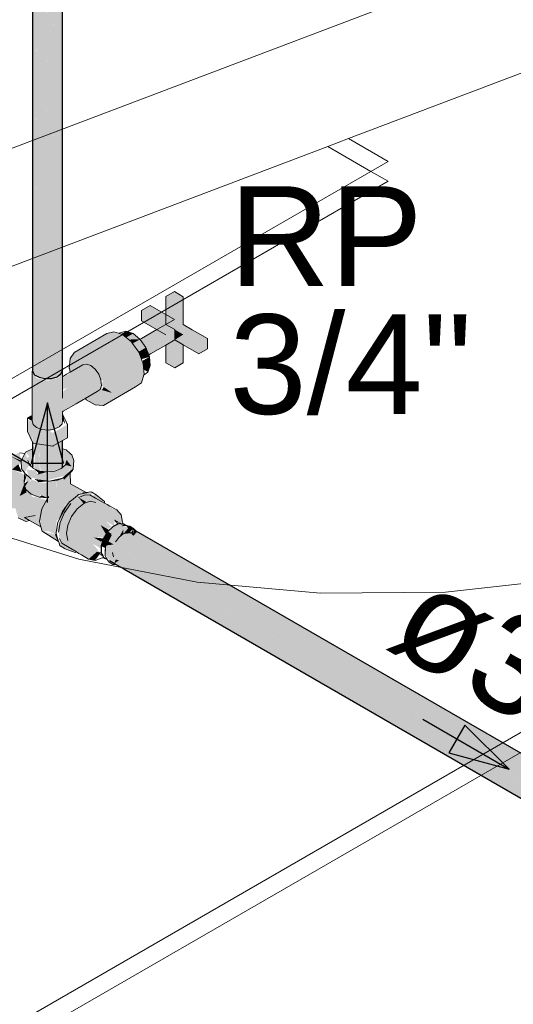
# Model space of a CAD drawing. Header units: millimetres. Extents: x 567 to 934, y -1 to 364.
# Tile 975 of 1056: x 750.513 to 751.504, y 190.9 to 192.877. Entities that reach past the tile are written whole.
import ezdxf

# ---------------------------------------------------------------- set-up
doc = ezdxf.new("R2010")
doc.units = ezdxf.units.MM
doc.header["$MEASUREMENT"] = 0
doc.linetypes.add('NULL', pattern=[0])
for name, color, linetype, lineweight in [('AF-Condutos', 140, 'Continuous', 25), ('AF-Conexões', 152, 'Continuous', 18), ('AF-Registro', 253, 'Continuous', 18), ('AF-Sentido conduto', 140, 'Continuous', 30), ('AF-Textos conduto', 7, 'Continuous', 9), ('Textos', 7, 'Continuous', 9)]:
    doc.layers.add(name, color=color, linetype=linetype, lineweight=lineweight)
doc.layers.add('ARQ FINA', color=8, linetype='Continuous')
doc.styles.add('Arial', font='arial.ttf')

msp = doc.modelspace()

# ---------------------------------------------------------------- hatches: boundary and pattern name
at = {"layer": 'AF-Condutos', "linetype": 'Continuous'}
for points in [[(750.5382, 192.1713), (750.5518, 192.1588), (750.5764, 192.1565), (750.5764, 194.032), (750.5641, 192.2271), (750.5636, 194.0316), (750.552, 192.2011), (750.5518, 194.0343), (750.5428, 192.1813), (750.5428, 194.0395)], [(750.5382, 194.0318), (750.5382, 192.1708), (750.5427, 194.0285)], [(750.5877, 192.1599), (750.5877, 194.0354), (750.5764, 192.1565)], [(750.5957, 192.1656), (750.5957, 194.0411), (750.5877, 192.1599)], [(750.5957, 192.1656), (750.599, 192.1727), (750.599, 194.0482)], [(750.599, 194.0325), (750.5957, 194.0311), (750.5957, 192.1656)], [(750.5428, 194.0289), (750.5428, 192.1813), (750.5517, 194.0258)], [(750.5518, 194.0259), (750.552, 192.2011), (750.5636, 194.024)], [(750.5636, 194.0244), (750.5641, 192.2271), (750.5763, 194.0241)], [(750.5876, 194.0262), (750.5764, 194.0254), (750.5764, 192.1565)], [(750.5957, 194.0296), (750.5877, 194.0277), (750.5877, 192.1599)], [(748.9943, 192.8725), (748.9634, 192.8695), (750.4845, 191.9912), (750.4944, 192.0004), (750.5235, 191.9835), (749.0202, 192.8574), (750.536, 191.9824)], [(749.0171, 192.8592), (749.0515, 192.8392), (750.536, 191.9824)], [(750.5419, 191.9749), (750.5417, 192.0165), (750.539, 192.0268), (750.5385, 191.9772)], [(750.5429, 192.0262), (750.5428, 191.9745), (750.5518, 191.9711), (750.5518, 192.0248)], [(750.5542, 191.9702), (750.5636, 192.023), (750.5518, 192.0248)], [(750.5534, 191.9705), (750.5518, 192.0248), (750.5518, 191.9711)], [(750.5636, 192.0233), (750.5542, 191.9704), (750.5664, 191.969)], [(750.5764, 191.9696), (750.5764, 192.021), (750.5637, 192.023), (750.5664, 191.969)], [(750.5988, 191.9776), (750.599, 192.032), (750.5764, 192.021), (750.5764, 191.9696)], [(750.4938, 192.0008), (750.5143, 191.9889), (750.5156, 191.9913)], [(750.7005, 191.8594), (750.6896, 191.849), (752.1662, 190.9964), (752.1664, 190.9966)], [(750.7098, 191.863), (750.7005, 191.8594), (752.2015, 190.9929), (750.7557, 191.8391), (752.2129, 190.9981), (750.7266, 191.8586)], [(750.722, 191.8638), (750.7467, 191.8494), (752.2027, 191.0088)], [(751.4902, 191.4177), (750.7266, 191.8586), (752.2129, 190.9981)], [(750.7425, 191.8518), (750.7266, 191.8586), (751.4902, 191.4177)], [(750.6973, 191.8444), (750.6896, 191.849), (750.681, 191.8351), (750.6901, 191.8299)], [(750.6896, 191.849), (750.7114, 191.8361), (752.1663, 190.9964)], [(750.6973, 191.8444), (750.6906, 191.8296), (752.1589, 190.9818), (752.1591, 190.9821)], [(750.7172, 191.8496), (752.1664, 190.9966), (752.1774, 191.0068)], [(750.7172, 191.8496), (752.1774, 191.0068), (750.7245, 191.8456)], [(752.1885, 191.0171), (750.7467, 191.8494), (752.1842, 191.0147)], [(750.7557, 191.8391), (752.1775, 191.0069), (752.1853, 191.0141)], [(750.6763, 191.8203), (750.6834, 191.8162), (750.6901, 191.8298), (750.681, 191.8351)], [(750.681, 191.8351), (750.7029, 191.8222), (752.1539, 190.9848)], [(750.685, 191.8174), (750.6952, 191.8092), (752.1525, 190.968), (752.1525, 190.9683), (750.7029, 191.8222)], [(750.7016, 191.823), (750.6905, 191.8295), (750.6868, 191.8213)], [(752.1522, 190.9685), (752.1589, 190.9818), (750.7029, 191.8222)], [(750.7114, 191.8361), (752.1591, 190.9821), (752.1663, 190.9964)], [(751.7444, 191.1855), (750.6836, 191.798), (752.1819, 190.931)], [(750.6896, 191.7945), (751.7444, 191.1855), (750.7185, 191.7824), (752.1772, 190.9404), (750.6911, 191.8116), (750.6857, 191.8015)], [(750.6952, 191.8092), (752.1515, 190.9555), (752.1525, 190.968)], [(750.7033, 191.7846), (752.1819, 190.931), (750.7184, 191.7779)], [(750.7185, 191.7824), (752.151, 190.949), (752.1515, 190.9553)]]:
    msp.add_hatch(color=151, dxfattribs=at).paths.add_polyline_path(points)
at = {"layer": 'AF-Conexões', "linetype": 'Continuous'}
for points in [[(750.599, 191.9778), (750.6077, 191.9914), (750.6212, 191.9914), (750.6172, 192.0031), (750.599, 192.015)], [(750.5128, 192.0074), (750.4955, 192.0014), (750.4704, 191.9782), (750.4538, 191.9452), (750.4512, 191.9136), (750.47, 191.8944), (750.5038, 191.8961), (750.5099, 191.8768), (750.5249, 191.8692), (750.5441, 191.8811), (750.5225, 191.8774), (750.5554, 191.8584), (750.5528, 191.8721), (750.5128, 191.9205), (750.5221, 191.9446), (750.5258, 191.9622), (750.4971, 191.9736), (750.5159, 191.9869)], [(750.5245, 192.0083), (750.5168, 191.9935), (750.5167, 191.9749), (750.5229, 191.9679), (750.5321, 191.9827), (750.5204, 191.9914), (750.5274, 191.9966)], [(750.5368, 191.9787), (750.5382, 192.0148), (750.5245, 192.0083), (750.5321, 192.0001), (750.5204, 191.9914), (750.5291, 191.9914)], [(750.5419, 191.9749), (750.5407, 192.0074), (750.5382, 191.9775)], [(750.51, 191.9841), (750.4971, 191.9736), (750.5171, 191.9684)], [(750.6047, 191.9827), (750.5996, 191.9767), (750.5835, 191.9705), (750.5482, 191.9632), (750.5453, 191.9714), (750.5265, 191.9735), (750.5311, 191.9588), (750.5621, 191.9506), (750.6058, 191.9618), (750.6172, 191.9797)], [(750.6172, 191.9797), (750.6077, 191.9914), (750.6047, 191.9827)], [(750.6077, 191.9914), (750.6172, 191.9797), (750.6058, 191.9588), (750.6202, 191.9744), (750.6212, 191.9914)], [(750.5251, 191.9336), (750.5356, 191.9243), (750.5356, 191.9488), (750.5266, 191.9628)], [(750.6111, 191.9411), (750.6139, 191.9676), (750.5992, 191.9561), (750.5721, 191.9503), (750.5684, 191.9461), (750.5507, 191.9481), (750.5356, 191.9243), (750.5517, 191.9183), (750.5543, 191.9226), (750.5695, 191.9173), (750.5572, 191.8949), (750.6019, 191.9007), (750.5867, 191.927), (750.5744, 191.9212), (750.5862, 191.9481), (750.5867, 191.927), (750.6019, 191.9007), (750.6294, 191.922), (750.6408, 191.9255)], [(750.5419, 191.9743), (750.5507, 191.9667), (750.5534, 191.9705)], [(750.5684, 191.9687), (750.5534, 191.9705), (750.5482, 191.9632)], [(750.6138, 191.9667), (750.6111, 191.9411), (750.6398, 191.9269), (750.6479, 191.9271), (750.6148, 191.945)], [(750.5219, 191.9442), (750.5128, 191.9205), (750.5268, 191.9277)], [(750.5216, 191.9356), (750.5294, 191.9491), (750.5221, 191.9446)], [(750.5356, 191.9243), (750.5507, 191.9481), (750.5356, 191.954)], [(750.5507, 191.9481), (750.5685, 191.9499), (750.5439, 191.9538)], [(750.5856, 191.9468), (750.5744, 191.9212), (750.5867, 191.927)], [(750.53, 191.9294), (750.5128, 191.9205), (750.5528, 191.8721), (750.5576, 191.8966)], [(750.5407, 191.9193), (750.5407, 191.9152), (750.558, 191.8962), (750.5668, 191.9123)], [(750.5692, 191.9167), (750.5571, 191.9215), (750.5517, 191.9183)], [(750.6241, 191.807), (750.61, 191.8184), (750.6066, 191.8451), (750.6093, 191.8619), (750.6168, 191.8793), (750.6241, 191.9033), (750.6413, 191.9052), (750.6413, 191.9172), (750.6297, 191.9215), (750.617, 191.9118), (750.599, 191.8896), (750.5862, 191.8475), (750.5996, 191.861), (750.5971, 191.8749), (750.6026, 191.8875), (750.5996, 191.861), (750.5913, 191.8514), (750.5933, 191.821)], [(750.6534, 191.9226), (750.631, 191.9175), (750.6384, 191.9085), (750.6156, 191.9051), (750.6026, 191.8875), (750.5938, 191.8674), (750.5908, 191.8478), (750.599, 191.843), (750.5925, 191.8353), (750.5976, 191.8259), (750.6511, 191.7937), (750.6423, 191.8038), (750.6591, 191.8246), (750.6763, 191.8147), (750.6785, 191.8273), (750.6611, 191.8373), (750.6823, 191.8373), (750.6861, 191.8433), (750.6752, 191.8619), (750.6888, 191.8541), (750.6981, 191.8583), (750.6852, 191.8699), (750.6949, 191.8949), (750.7018, 191.8936)], [(750.6831, 191.9091), (750.6664, 191.9229), (750.6568, 191.9207), (750.6573, 191.9282), (750.6309, 191.9232), (750.6413, 191.9172), (750.6413, 191.9052), (750.6546, 191.9098), (750.6659, 191.9076), (750.6638, 191.913)], [(750.646, 191.9089), (750.631, 191.9175), (750.6412, 191.9051)], [(750.587, 191.8712), (750.6019, 191.9007), (750.5572, 191.8949), (750.5524, 191.8699)], [(750.5924, 191.8749), (750.6084, 191.9027), (750.6019, 191.9007), (750.587, 191.8712)], [(750.6413, 191.9052), (750.6241, 191.9033), (750.6168, 191.8793), (750.6281, 191.8945)], [(750.7037, 191.8718), (750.7094, 191.8652), (750.708, 191.8924), (750.6949, 191.8949), (750.6852, 191.8699), (750.7022, 191.8602)], [(750.7198, 191.8663), (750.7167, 191.8823), (750.708, 191.8924), (750.7092, 191.8686)], [(750.5711, 191.8493), (750.5847, 191.843), (750.587, 191.8712), (750.5547, 191.87), (750.5576, 191.8499)], [(750.6926, 191.8519), (750.6752, 191.8619), (750.6852, 191.8448)], [(750.7189, 191.8603), (750.7119, 191.858), (750.6896, 191.8372), (750.682, 191.8114), (750.6962, 191.8421)], [(750.7189, 191.8603), (750.6962, 191.8421), (750.6858, 191.821), (750.7044, 191.8381), (750.7087, 191.8378), (750.732, 191.8572), (750.7184, 191.8573)], [(750.7361, 191.8458), (750.732, 191.8572), (750.7208, 191.8442)], [(750.7416, 191.8553), (750.7268, 191.861), (750.7349, 191.8491)], [(750.5881, 191.8377), (750.5847, 191.843), (750.5576, 191.8499)], [(750.5576, 191.8499), (750.5905, 191.8289), (750.5867, 191.8383)], [(750.6768, 191.8283), (750.681, 191.8351), (750.6611, 191.8373)], [(750.6999, 191.7832), (750.7063, 191.7829), (750.6938, 191.8164), (750.7125, 191.8376), (750.7044, 191.8381), (750.6874, 191.8225), (750.685, 191.8021)], [(750.7208, 191.8532), (750.7125, 191.8376), (750.7208, 191.8442)], [(750.7403, 191.8532), (750.7361, 191.8458), (750.7408, 191.8404)], [(750.7414, 191.8525), (750.7408, 191.8404), (750.748, 191.848)], [(750.6668, 191.8077), (750.6789, 191.8017), (750.6591, 191.8246), (750.6423, 191.8038), (750.6511, 191.7937)], [(750.6668, 191.8077), (750.6511, 191.7937), (750.6641, 191.7912)], [(750.6752, 191.8061), (750.6668, 191.8077), (750.6641, 191.7912)], [(750.7027, 191.785), (750.7125, 191.7914), (750.7054, 191.7927)]]:
    msp.add_hatch(color=161, dxfattribs=at).paths.add_polyline_path(points)
at = {"layer": 'AF-Registro', "linetype": 'Continuous'}
for points in [[(750.824, 192.2545), (750.8413, 192.3205), (750.8233, 192.3309), (750.806, 192.3209), (750.824, 192.3105)], [(750.824, 192.2545), (750.824, 192.3105), (750.806, 192.3209), (750.806, 192.2849)], [(750.8725, 192.2265), (750.8725, 192.2057), (750.8898, 192.2157), (750.8898, 192.2365), (750.8413, 192.2645), (750.8413, 192.3205), (750.824, 192.2545)], [(750.7575, 192.2929), (750.806, 192.2649), (750.8233, 192.2749), (750.7748, 192.3029)], [(750.806, 192.2649), (750.7575, 192.2929), (750.7575, 192.2721), (750.806, 192.2441)], [(750.8233, 192.2749), (750.7543, 192.2351), (750.7628, 192.223)], [(750.806, 192.2849), (750.806, 192.2649), (750.824, 192.2545)], [(750.8094, 192.263), (750.7628, 192.223), (750.7647, 192.2203), (750.824, 192.2545)], [(750.824, 192.2337), (750.824, 192.2506), (750.8413, 192.2645), (750.7652, 192.2206), (750.7718, 192.2036)], [(750.8413, 192.2445), (750.824, 192.2545), (750.824, 192.2337)], [(750.7019, 192.2503), (750.6874, 192.2465), (750.6233, 192.2095), (750.6378, 192.2133)], [(750.6233, 192.2095), (750.6452, 192.1868), (750.6555, 192.1575), (750.6731, 192.193), (750.7517, 192.2093), (750.7395, 192.2266), (750.7195, 192.2445), (750.6378, 192.2133)], [(750.7019, 192.2503), (750.6378, 192.2133), (750.7195, 192.2445)], [(750.7175, 192.2461), (750.7267, 192.2386), (750.7403, 192.2465), (750.7262, 192.2511)], [(750.7315, 192.2347), (750.7539, 192.2349), (750.7403, 192.2465), (750.7267, 192.2386)], [(750.7544, 192.2349), (750.7339, 192.2346), (750.7395, 192.2266)], [(750.7514, 192.2099), (750.7661, 192.2184), (750.7544, 192.2349), (750.7397, 192.2264)], [(750.824, 192.1777), (750.824, 192.2337), (750.806, 192.2441)], [(750.824, 192.2337), (750.824, 192.1777), (750.8413, 192.2437)], [(750.8241, 192.2338), (750.8725, 192.2057), (750.8725, 192.2265), (750.842, 192.2441)], [(750.7733, 192.1998), (750.7661, 192.2184), (750.7515, 192.2099), (750.7572, 192.1952)], [(750.806, 192.2233), (750.806, 192.1881), (750.824, 192.1777), (750.8109, 192.2262)], [(750.8368, 192.2264), (750.824, 192.1777), (750.8413, 192.1877), (750.8413, 192.2237)], [(750.6124, 192.1771), (750.6143, 192.169), (750.6324, 192.1794), (750.6555, 192.1575), (750.6394, 192.1835), (750.6466, 192.1854), (750.6233, 192.2095), (750.6143, 192.1967)], [(750.757, 192.1478), (750.7623, 192.1635), (750.7607, 192.1861), (750.7517, 192.2093), (750.6731, 192.193), (750.6643, 192.1752), (750.6715, 192.1649), (750.6555, 192.1575), (750.6804, 192.1524), (750.677, 192.1424), (750.6985, 192.1274)], [(750.7608, 192.1859), (750.7733, 192.1998), (750.7602, 192.1922)], [(750.7608, 192.1858), (750.7748, 192.1824), (750.7733, 192.1998)], [(750.5987, 192.1577), (750.5987, 192.134), (750.6715, 192.1649), (750.6555, 192.1825), (750.6394, 192.1835)], [(750.7748, 192.1824), (750.7609, 192.1858), (750.7617, 192.1748)], [(750.7703, 192.1691), (750.7748, 192.1824), (750.7617, 192.1748)], [(750.5987, 192.073), (750.5987, 192.172), (750.5922, 192.1585), (750.57, 192.152), (750.5468, 192.1571), (750.5379, 192.1706), (750.5379, 192.0711), (750.5468, 192.0577), (750.57, 192.0526), (750.5922, 192.0591)], [(750.6682, 192.1299), (750.677, 192.1424), (750.6715, 192.1649), (750.6087, 192.1383), (750.5845, 192.1146), (750.5945, 192.1078), (750.589, 192.103), (750.5684, 192.1072), (750.5929, 192.088)], [(750.6443, 192.1161), (750.664, 192.1036), (750.6805, 192.1023), (750.745, 192.1393), (750.757, 192.1478), (750.6985, 192.1274), (750.6778, 192.1331), (750.677, 192.1424), (750.6682, 192.1299), (750.6555, 192.1575), (750.6609, 192.1247)], [(750.6778, 192.1331), (750.6985, 192.1274), (750.6815, 192.1393)], [(750.5379, 192.082), (750.5282, 192.0764), (750.5379, 192.0709)], [(750.5382, 192.0305), (750.539, 192.0532), (750.5282, 192.0764), (750.5282, 192.05)], [(750.6003, 192.082), (750.5987, 192.073), (750.6042, 192.0647)], [(750.53, 192.0726), (750.539, 192.0532), (750.5792, 192.047), (750.5379, 192.0708), (750.565, 192.053), (750.5497, 192.0566), (750.5379, 192.0708)], [(750.5979, 192.0648), (750.5916, 192.0588), (750.5379, 192.0708), (750.5735, 192.0503)], [(750.5792, 192.047), (750.6086, 192.0375), (750.6086, 192.064)], [(750.6086, 192.0375), (750.5792, 192.047), (750.539, 192.0532), (750.539, 192.0268), (750.5792, 192.0206)]]:
    msp.add_hatch(color=254, dxfattribs=at).paths.add_polyline_path(points)

# ---------------------------------------------------------------- linework, layer by layer
at = {"layer": 'AF-Condutos'}
for p, q in [((750.5382, 194.0318), (750.5382, 192.1708)), ((750.599, 192.1727), (750.599, 194.0482)), ((750.536, 191.9824), (749.0506, 192.84)), ((750.5382, 192.1708), (750.5428, 192.164)), ((750.5428, 192.164), (750.5518, 192.1588)), ((750.5518, 192.1588), (750.5636, 192.1561)), ((750.5636, 192.1561), (750.5764, 192.1565)), ((750.5764, 192.1565), (750.5877, 192.1599)), ((750.5877, 192.1599), (750.5957, 192.1656)), ((750.5957, 192.1656), (750.5987, 192.172)), ((750.5987, 192.172), (750.599, 192.1727)), ((750.5382, 192.0285), (750.5382, 192.0269)), ((750.5382, 192.0269), (750.5382, 192.0148)), ((750.599, 192.0188), (750.599, 192.032)), ((750.599, 192.015), (750.599, 192.0188)), ((750.599, 191.9778), (750.599, 192.015)), ((750.5382, 192.0148), (750.5382, 191.9775)), ((750.7005, 191.8594), (750.6896, 191.849)), ((750.707, 191.8624), (750.7005, 191.8594)), ((750.7097, 191.8636), (750.707, 191.8624)), ((750.712, 191.8646), (750.7097, 191.8636)), ((750.7129, 191.8646), (750.712, 191.8646)), ((750.7168, 191.8642), (750.7129, 191.8646)), ((750.7194, 191.864), (750.7168, 191.8642)), ((750.7203, 191.8639), (750.7194, 191.864)), ((750.722, 191.8638), (750.7203, 191.8639)), ((750.7268, 191.861), (750.722, 191.8638)), ((750.7466, 191.8496), (750.7268, 191.861)), ((750.6896, 191.849), (750.681, 191.8351)), ((752.2027, 191.0088), (750.7466, 191.8496)), ((750.681, 191.8351), (750.6763, 191.8203)), ((750.6763, 191.8203), (750.6763, 191.8179)), ((750.6763, 191.8179), (750.6763, 191.807)), ((750.6763, 191.807), (750.6765, 191.8065)), ((750.6765, 191.8065), (750.678, 191.8037)), ((750.678, 191.8037), (750.6797, 191.8003)), ((750.6797, 191.8003), (750.6809, 191.7977)), ((750.6809, 191.7977), (750.681, 191.7975)), ((750.681, 191.7975), (750.6812, 191.7974)), ((750.6812, 191.7974), (750.6815, 191.7972)), ((750.6815, 191.7972), (750.6838, 191.7959)), ((750.6838, 191.7959), (750.685, 191.7952)), ((750.685, 191.7952), (750.6872, 191.794)), ((750.6872, 191.794), (750.6878, 191.7936)), ((750.6878, 191.7936), (750.6886, 191.7931)), ((750.693, 191.7906), (750.7033, 191.7846)), ((750.7033, 191.7846), (750.7063, 191.7829)), ((750.7063, 191.7829), (750.7217, 191.774)), ((750.7217, 191.774), (752.1819, 190.931))]:
    msp.add_line(p, q, dxfattribs=at)
at = {"layer": 'AF-Conexões'}
for p, q in [((750.6058, 192.013), (750.599, 192.015)), ((750.523, 192.0055), (750.5128, 192.0074)), ((750.523, 192.0055), (750.5168, 191.9935)), ((750.5238, 192.0069), (750.523, 192.0055)), ((750.5245, 192.0083), (750.5238, 192.0069)), ((750.5382, 192.0148), (750.5245, 192.0083)), ((750.615, 192.005), (750.6058, 192.013)), ((750.6172, 192.0031), (750.615, 192.005)), ((750.6212, 191.9914), (750.6172, 192.0031)), ((750.5168, 191.9935), (750.5156, 191.9914)), ((750.5156, 191.9914), (750.5167, 191.9749)), ((750.5313, 191.9851), (750.5291, 191.9914)), ((750.5321, 191.9827), (750.5313, 191.9851)), ((750.5382, 191.9775), (750.5321, 191.9827)), ((750.5392, 191.9766), (750.5382, 191.9775)), ((750.5407, 191.9754), (750.5392, 191.9766)), ((750.5429, 191.9745), (750.5407, 191.9754)), ((750.5962, 191.9754), (750.5835, 191.9705)), ((750.599, 191.9778), (750.5962, 191.9754)), ((750.6047, 191.9827), (750.599, 191.9778)), ((750.6077, 191.9914), (750.6047, 191.9827)), ((750.6047, 191.9827), (750.6047, 191.9827)), ((750.6202, 191.9744), (750.6212, 191.9914)), ((750.5167, 191.9749), (750.5184, 191.9725)), ((750.5184, 191.9725), (750.5187, 191.9721)), ((750.5187, 191.9721), (750.5229, 191.9663)), ((750.5221, 191.9476), (750.5258, 191.9622)), ((750.5225, 191.9587), (750.5221, 191.9476)), ((750.5229, 191.9661), (750.5225, 191.9587)), ((750.5229, 191.9663), (750.5229, 191.9661)), ((750.5229, 191.9663), (750.5234, 191.9656)), ((750.5234, 191.9656), (750.5265, 191.9629)), ((750.5265, 191.9629), (750.5311, 191.9588)), ((750.5311, 191.9588), (750.5356, 191.954)), ((750.5317, 191.9582), (750.5312, 191.9587)), ((750.5356, 191.954), (750.5317, 191.9582)), ((750.5534, 191.9705), (750.5429, 191.9745)), ((750.5684, 191.9687), (750.5534, 191.9705)), ((750.5835, 191.9705), (750.5684, 191.9687)), ((750.5992, 191.9561), (750.5721, 191.9503)), ((750.5886, 191.9522), (750.5992, 191.9561)), ((750.6202, 191.9744), (750.5992, 191.9561)), ((750.5992, 191.9561), (750.6058, 191.9588)), ((750.6139, 191.9676), (750.6012, 191.9539)), ((750.6012, 191.9539), (750.6045, 191.9573)), ((750.6045, 191.9573), (750.6058, 191.9585)), ((750.6058, 191.9588), (750.6202, 191.9744)), ((750.6058, 191.9585), (750.6063, 191.9591)), ((750.6063, 191.9591), (750.614, 191.9668)), ((750.614, 191.9668), (750.6189, 191.9718)), ((750.6148, 191.945), (750.614, 191.9668)), ((750.6189, 191.9718), (750.6202, 191.9744)), ((750.5294, 191.9491), (750.5221, 191.9446)), ((750.5221, 191.9446), (750.5251, 191.9336)), ((750.5721, 191.9503), (750.5439, 191.9538)), ((750.5439, 191.9538), (750.5482, 191.9522)), ((750.5482, 191.9522), (750.5621, 191.9506)), ((750.5621, 191.9506), (750.5684, 191.9499)), ((750.5684, 191.9499), (750.5721, 191.9503)), ((750.5721, 191.9503), (750.5886, 191.9522)), ((750.6479, 191.9271), (750.6148, 191.945)), ((750.5251, 191.9336), (750.5356, 191.9243)), ((750.5356, 191.9243), (750.5517, 191.9183)), ((750.5517, 191.9183), (750.5692, 191.9167)), ((750.5692, 191.9167), (750.5572, 191.8949)), ((750.5707, 191.9195), (750.5692, 191.9167)), ((750.5707, 191.9165), (750.5707, 191.9195)), ((750.6291, 191.9217), (750.6166, 191.9117)), ((750.6309, 191.9232), (750.6291, 191.9217)), ((750.6437, 191.9261), (750.6309, 191.9232)), ((750.6427, 191.9223), (750.631, 191.9175)), ((750.6471, 191.9275), (750.6398, 191.9269)), ((750.6534, 191.9226), (750.6427, 191.9223)), ((750.6479, 191.9271), (750.6437, 191.9261)), ((750.6513, 191.9279), (750.6471, 191.9275)), ((750.6513, 191.9279), (750.6479, 191.9271)), ((750.6558, 191.9289), (750.6513, 191.9279)), ((750.6653, 191.916), (750.6534, 191.9226)), ((750.656, 191.9289), (750.6558, 191.9289)), ((750.6573, 191.9282), (750.656, 191.9289)), ((750.6662, 191.923), (750.6573, 191.9282)), ((750.6833, 191.906), (750.6653, 191.916)), ((750.6664, 191.9229), (750.6662, 191.923)), ((750.6831, 191.9091), (750.6664, 191.9229)), ((750.5924, 191.8749), (750.6084, 191.9027)), ((750.6084, 191.9027), (750.599, 191.8896)), ((750.6156, 191.9051), (750.6026, 191.8875)), ((750.6137, 191.9093), (750.6084, 191.9027)), ((750.6166, 191.9117), (750.6137, 191.9093)), ((750.6281, 191.8945), (750.6413, 191.9052)), ((750.6413, 191.9052), (750.6546, 191.9098)), ((750.6546, 191.9098), (750.6659, 191.9076)), ((750.6833, 191.906), (750.6831, 191.9091)), ((750.6883, 191.9033), (750.6833, 191.906)), ((750.6937, 191.9003), (750.6883, 191.9033)), ((750.708, 191.8924), (750.6937, 191.9003)), ((750.5099, 191.8768), (750.5249, 191.8692)), ((750.5441, 191.8811), (750.5225, 191.8774)), ((750.5225, 191.8774), (750.5327, 191.8715)), ((750.5572, 191.8949), (750.5524, 191.8699)), ((750.599, 191.8896), (750.5924, 191.8749)), ((750.6026, 191.8875), (750.5938, 191.8674)), ((750.6093, 191.8619), (750.6168, 191.8793)), ((750.6168, 191.8793), (750.6281, 191.8945)), ((750.7167, 191.8823), (750.708, 191.8924)), ((750.7195, 191.868), (750.7167, 191.8823)), ((750.5249, 191.8692), (750.5327, 191.8715)), ((750.5327, 191.8715), (750.5554, 191.8584)), ((750.5524, 191.8699), (750.5554, 191.8584)), ((750.5554, 191.8584), (750.5576, 191.8499)), ((750.5892, 191.867), (750.5862, 191.8475)), ((750.5924, 191.8749), (750.5892, 191.867)), ((750.5938, 191.8674), (750.5908, 191.8478)), ((750.6066, 191.8451), (750.6093, 191.8619)), ((750.7087, 191.8689), (750.7037, 191.8718)), ((750.7037, 191.8718), (750.7094, 191.8652)), ((750.7132, 191.8663), (750.7087, 191.8689)), ((750.7143, 191.8657), (750.7132, 191.8663)), ((750.7168, 191.8642), (750.7143, 191.8657)), ((750.7189, 191.8603), (750.7181, 191.8602)), ((750.7225, 191.8609), (750.7189, 191.8603)), ((750.7194, 191.864), (750.7198, 191.8663)), ((750.7198, 191.8663), (750.7195, 191.868)), ((750.7225, 191.8609), (750.7206, 191.862)), ((750.7248, 191.8613), (750.7225, 191.8609)), ((750.7268, 191.861), (750.7248, 191.8613)), ((750.7338, 191.8598), (750.7268, 191.861)), ((750.7416, 191.8553), (750.7338, 191.8598)), ((750.5576, 191.8499), (750.5905, 191.8289)), ((750.5847, 191.843), (750.5853, 191.8417)), ((750.5881, 191.8377), (750.5847, 191.843)), ((750.5853, 191.8417), (750.5855, 191.8412)), ((750.5855, 191.8412), (750.5905, 191.8289)), ((750.5862, 191.8475), (750.5858, 191.8451)), ((750.5858, 191.8451), (750.5881, 191.8377)), ((750.5881, 191.8377), (750.5909, 191.8286)), ((750.6093, 191.8312), (750.6066, 191.8451)), ((750.685, 191.8174), (750.6962, 191.8421)), ((750.6962, 191.8421), (750.6858, 191.821)), ((750.7054, 191.8281), (750.7125, 191.8376)), ((750.7125, 191.8376), (750.7208, 191.8442)), ((750.7208, 191.8442), (750.729, 191.8471)), ((750.729, 191.8471), (750.7361, 191.8458)), ((750.7466, 191.8496), (750.7416, 191.8553)), ((750.5905, 191.8289), (750.5918, 191.8257)), ((750.5909, 191.8286), (750.5918, 191.8257)), ((750.5918, 191.8257), (750.5933, 191.821)), ((750.5925, 191.8353), (750.5976, 191.8259)), ((750.5933, 191.821), (750.5934, 191.8205)), ((750.5934, 191.8205), (750.5941, 191.8201)), ((750.5941, 191.8201), (750.6021, 191.8155)), ((750.5976, 191.8259), (750.6269, 191.8083)), ((750.685, 191.8174), (750.6846, 191.8093)), ((750.6858, 191.821), (750.685, 191.8174)), ((750.685, 191.8095), (750.685, 191.8174)), ((750.6021, 191.8155), (750.6038, 191.8145)), ((750.6038, 191.8145), (750.6241, 191.807)), ((750.6241, 191.807), (750.6269, 191.8083)), ((750.6269, 191.8083), (750.6318, 191.8053)), ((750.6318, 191.8053), (750.6369, 191.8022)), ((750.6369, 191.8022), (750.6511, 191.7937)), ((750.6668, 191.8077), (750.6717, 191.8048)), ((750.6752, 191.8061), (750.6668, 191.8077)), ((750.6717, 191.8048), (750.6762, 191.8022)), ((750.6762, 191.8022), (750.6797, 191.8003)), ((750.6795, 191.7965), (750.6809, 191.7976)), ((750.6809, 191.7976), (750.6809, 191.7977)), ((750.6846, 191.809), (750.6841, 191.8009)), ((750.6841, 191.8009), (750.6841, 191.8007)), ((750.6841, 191.8007), (750.6841, 191.8004)), ((750.6841, 191.8004), (750.685, 191.7987)), ((750.6841, 191.8002), (750.6841, 191.8002)), ((750.6846, 191.8093), (750.6846, 191.809)), ((750.685, 191.7987), (750.6866, 191.7962)), ((750.7008, 191.7981), (750.6991, 191.8067)), ((750.6511, 191.7937), (750.6641, 191.7912)), ((750.6641, 191.7912), (750.6763, 191.7954)), ((750.6763, 191.7954), (750.6795, 191.7965)), ((750.6866, 191.7962), (750.6886, 191.7931)), ((750.6886, 191.7931), (750.6921, 191.7877)), ((750.6921, 191.7877), (750.6999, 191.7832)), ((750.6999, 191.7832), (750.7063, 191.7829))]:
    msp.add_line(p, q, dxfattribs=at)
at = {"layer": 'AF-Registro'}
for p, q in [((750.8233, 192.3309), (750.806, 192.3209)), ((750.806, 192.3209), (750.806, 192.2849)), ((750.8413, 192.3205), (750.8233, 192.3309)), ((750.8413, 192.2645), (750.8413, 192.3205)), ((750.7748, 192.3029), (750.7575, 192.2929)), ((750.7575, 192.2929), (750.7575, 192.2721)), ((750.8233, 192.2749), (750.7748, 192.3029)), ((750.7575, 192.2721), (750.806, 192.2441)), ((750.806, 192.2849), (750.806, 192.2649)), ((750.8233, 192.2749), (750.806, 192.2649)), ((750.788, 192.2545), (750.7575, 192.2369)), ((750.806, 192.2649), (750.788, 192.2545)), ((750.806, 192.2649), (750.824, 192.2545)), ((750.824, 192.2545), (750.824, 192.2337)), ((750.8593, 192.2541), (750.8413, 192.2645)), ((750.8898, 192.2365), (750.8593, 192.2541)), ((750.6874, 192.2465), (750.6233, 192.2095)), ((750.7019, 192.2503), (750.6874, 192.2465)), ((750.7112, 192.2472), (750.7019, 192.2503)), ((750.7124, 192.2468), (750.7112, 192.2472)), ((750.7146, 192.2481), (750.7124, 192.2468)), ((750.7195, 192.2445), (750.7124, 192.2468)), ((750.7262, 192.2511), (750.7146, 192.2481)), ((750.7372, 192.23), (750.7195, 192.2445)), ((750.7403, 192.2465), (750.7262, 192.2511)), ((750.7542, 192.235), (750.7403, 192.2465)), ((750.7543, 192.2351), (750.7542, 192.235)), ((750.7544, 192.2349), (750.7542, 192.235)), ((750.7575, 192.2369), (750.7543, 192.2351)), ((750.7661, 192.2184), (750.7544, 192.2349)), ((750.806, 192.2233), (750.824, 192.2337)), ((750.824, 192.2337), (750.8413, 192.2237)), ((750.8898, 192.2157), (750.8898, 192.2365)), ((750.7395, 192.2266), (750.7372, 192.23)), ((750.7517, 192.2093), (750.7395, 192.2266)), ((750.7718, 192.2036), (750.7661, 192.2184)), ((750.7755, 192.2057), (750.806, 192.2233)), ((750.806, 192.2233), (750.806, 192.1881)), ((750.8413, 192.2237), (750.8725, 192.2057)), ((750.8413, 192.1877), (750.8413, 192.2237)), ((750.8725, 192.2057), (750.8898, 192.2157)), ((750.6142, 192.1961), (750.6124, 192.1771)), ((750.6143, 192.1967), (750.6142, 192.1961)), ((750.623, 192.2091), (750.6143, 192.1967)), ((750.6233, 192.2095), (750.623, 192.2091)), ((750.7572, 192.1952), (750.7517, 192.2093)), ((750.7607, 192.1861), (750.7572, 192.1952)), ((750.7718, 192.2036), (750.7755, 192.2057)), ((750.7733, 192.1998), (750.7718, 192.2036)), ((750.7748, 192.1824), (750.7733, 192.1998)), ((750.6124, 192.1771), (750.6125, 192.1765)), ((750.6125, 192.1765), (750.6143, 192.169)), ((750.6394, 192.1835), (750.6143, 192.169)), ((750.6466, 192.1854), (750.6394, 192.1835)), ((750.6555, 192.1825), (750.6466, 192.1854)), ((750.6643, 192.1752), (750.6555, 192.1825)), ((750.6715, 192.1649), (750.6643, 192.1752)), ((750.7626, 192.1644), (750.7607, 192.1861)), ((750.7703, 192.1691), (750.7748, 192.1824)), ((750.806, 192.1881), (750.824, 192.1777)), ((750.824, 192.1777), (750.8413, 192.1877)), ((750.5381, 192.171), (750.5379, 192.1706)), ((750.5379, 192.1706), (750.5379, 192.082)), ((750.5382, 192.1713), (750.5381, 192.171)), ((750.5987, 192.16), (750.5987, 192.172)), ((750.607, 192.1648), (750.5987, 192.16)), ((750.5987, 192.1171), (750.5987, 192.16)), ((750.6115, 192.1674), (750.607, 192.1648)), ((750.6143, 192.169), (750.6115, 192.1674)), ((750.6758, 192.1539), (750.6715, 192.1649)), ((750.676, 192.1533), (750.6758, 192.1539)), ((750.677, 192.1424), (750.676, 192.1533)), ((750.757, 192.1478), (750.7623, 192.1635)), ((750.7623, 192.1635), (750.7626, 192.1644)), ((750.7623, 192.1635), (750.7627, 192.1637)), ((750.7627, 192.1637), (750.7703, 192.1691)), ((750.6682, 192.1299), (750.6742, 192.1341)), ((750.6742, 192.1341), (750.677, 192.1424)), ((750.6809, 192.1023), (750.745, 192.1393)), ((750.745, 192.1393), (750.757, 192.1478)), ((750.6264, 192.1058), (750.6407, 192.114)), ((750.6407, 192.114), (750.6433, 192.1155)), ((750.6433, 192.1155), (750.6443, 192.1161)), ((750.6443, 192.1161), (750.6682, 192.1299)), ((750.6443, 192.1161), (750.646, 192.1142)), ((750.646, 192.1142), (750.6465, 192.1137)), ((750.6465, 192.1137), (750.664, 192.1036)), ((750.6003, 192.0907), (750.6264, 192.1058)), ((750.664, 192.1036), (750.6645, 192.1033)), ((750.6645, 192.1033), (750.6805, 192.1023)), ((750.6805, 192.1023), (750.6809, 192.1023)), ((750.5353, 192.0805), (750.5282, 192.0764)), ((750.5282, 192.0764), (750.5282, 192.05)), ((750.5379, 192.082), (750.5353, 192.0805)), ((750.5379, 192.082), (750.5379, 192.0711)), ((750.5987, 192.0897), (750.6003, 192.0907)), ((750.5987, 192.0871), (750.5987, 192.0897)), ((750.5987, 192.0855), (750.5987, 192.0871)), ((750.5987, 192.0809), (750.5987, 192.0855)), ((750.5996, 192.0834), (750.5987, 192.0855)), ((750.5987, 192.073), (750.5987, 192.0809)), ((750.6003, 192.082), (750.5996, 192.0834)), ((750.6045, 192.073), (750.6003, 192.082)), ((750.5379, 192.0711), (750.5398, 192.0639)), ((750.5398, 192.0639), (750.5468, 192.0577)), ((750.5468, 192.0577), (750.5575, 192.0537)), ((750.57, 192.0526), (750.5823, 192.0545)), ((750.5823, 192.0545), (750.5922, 192.0591)), ((750.5922, 192.0591), (750.598, 192.0656)), ((750.598, 192.0656), (750.5987, 192.073)), ((750.6076, 192.0663), (750.6045, 192.073)), ((750.6086, 192.064), (750.6076, 192.0663)), ((750.6086, 192.0375), (750.6086, 192.064)), ((750.5282, 192.05), (750.5382, 192.0285)), ((750.5575, 192.0537), (750.57, 192.0526)), ((750.599, 192.032), (750.6086, 192.0375)), ((750.5382, 192.0285), (750.539, 192.0268)), ((750.539, 192.0268), (750.5792, 192.0206)), ((750.5792, 192.0206), (750.5799, 192.0209)), ((750.5799, 192.0209), (750.599, 192.032))]:
    msp.add_line(p, q, dxfattribs=at)
at = {"layer": 'AF-Sentido conduto'}
for p, q in [((750.5684, 192.1072), (750.5361, 191.9865)), ((750.6008, 191.9865), (750.5684, 192.1072)), ((750.5361, 191.9865), (750.6008, 191.9865)), ((751.4067, 191.4606), (751.3743, 191.4046)), ((751.4951, 191.3722), (751.4067, 191.4606)), ((751.3743, 191.4046), (751.4951, 191.3722))]:
    msp.add_line(p, q, dxfattribs=at)
for points in [[(750.5684, 191.9072), (750.5684, 192.1072)], [(751.3219, 191.4722), (751.4951, 191.3722)]]:
    msp.add_lwpolyline(points, dxfattribs=at)
at = {"layer": 'ARQ FINA', "lineweight": 5}
for p, q in [((756.8677, 195.0324), (749.2107, 192.1314)), ((756.6982, 194.9682), (749.2107, 192.1314)), ((751.1731, 192.6381), (753.683, 193.589)), ((751.1731, 192.6381), (751.1313, 192.6222)), ((751.1731, 192.6381), (751.2526, 192.5922)), ((749.416, 191.9724), (751.1313, 192.6222)), ((751.2179, 192.5722), (751.1313, 192.6222)), ((751.2179, 192.5722), (751.2526, 192.5922)), ((751.2179, 192.5722), (750.1787, 191.9722)), ((751.2179, 192.5722), (751.2526, 192.5522)), ((751.2526, 192.5522), (750.2134, 191.9522)), ((749.7803, 190.4422), (752.3438, 191.9222)), ((752.3784, 191.9022), (749.815, 190.4222))]:
    msp.add_line(p, q, dxfattribs=at)
msp.add_lwpolyline([(750.2134, 191.9522), (750.4105, 191.8626), (750.6312, 191.7937), (750.869, 191.7475), (751.1169, 191.7252), (751.3678, 191.7276), (751.6143, 191.7546), (751.8493, 191.8054), (752.0659, 191.8786), (752.2578, 191.9719)], dxfattribs=at)

# ---------------------------------------------------------------- texts
at = {"layer": 'AF-Textos conduto', "linetype": 'NULL', "insert": (751.4505, 191.495), "char_height": 0.2, "width": 0.962805, "attachment_point": 8, "rotation": 329.9999, "line_spacing_factor": 0.6, "style": 'Arial'}
msp.add_mtext('ø32', dxfattribs=at)
at = {"layer": 'Textos', "linetype": 'NULL', "char_height": 0.2, "attachment_point": 7, "line_spacing_factor": 0.6, "style": 'Arial'}
for s, insert, width in [('RP', (750.9336, 192.3423), 0.776524), ('3/4"', (750.9336, 192.0823), 0.975)]:
    msp.add_mtext(s, dxfattribs=dict(at, insert=insert, width=width))

doc.saveas('drawing.dxf')
